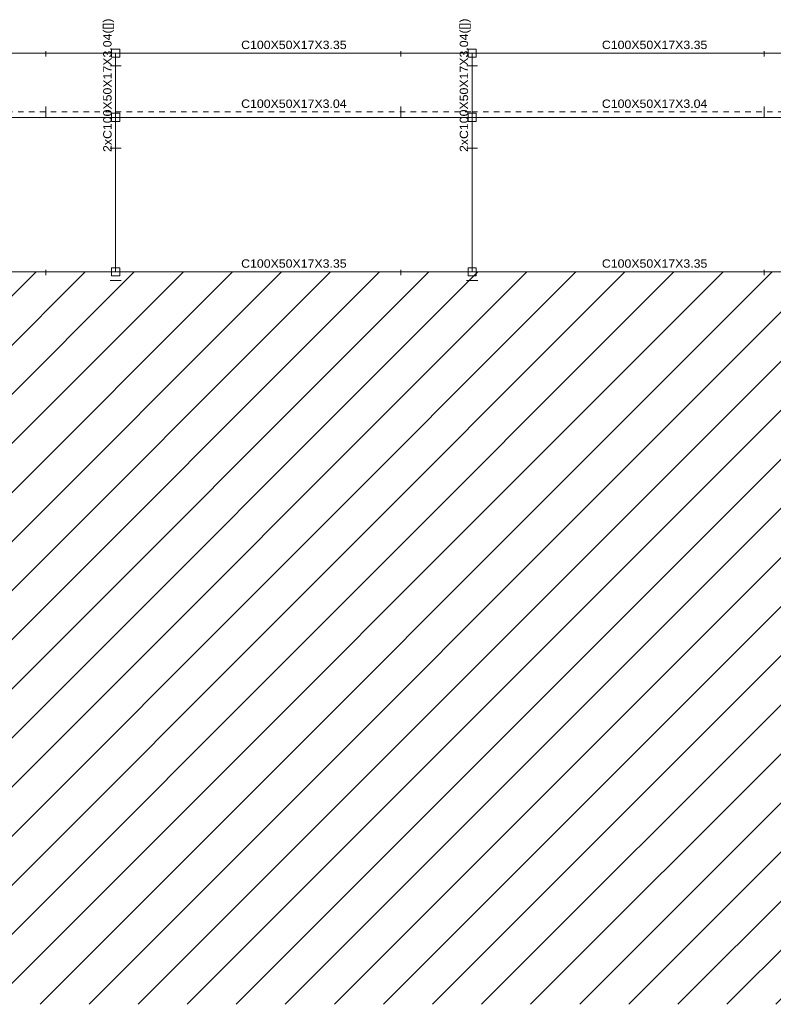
# Model space of a CAD drawing. Header units: millimetres. Extents: x 10 to 1250, y -62 to 528.
# Tile 408 of 656: x 353 to 367, y 485 to 503. Entities that reach past the tile are written whole.
import ezdxf
from ezdxf.enums import TextEntityAlignment as Align

# ---------------------------------------------------------------- set-up
doc = ezdxf.new("R2010")
doc.units = ezdxf.units.MM
doc.header["$LTSCALE"] = 0.05
doc.linetypes.add('CYPE_PUNTO', pattern=[0.075, 0, -0.075])
doc.linetypes.add('CYPE_RAYAPUNTO', pattern=[0.4125, 0.2025, -0.105, 0, -0.105])
for name, color, linetype, lineweight in [('BARRAS_DE_ACO', 7, 'Continuous', 9), ('FO-Vigas', 7, 'Continuous', 5), ('NOS', 152, 'Continuous', 9), ('REFERENCIA_DAS_BARRAS', 2, 'Continuous', 9)]:
    doc.layers.add(name, color=color, linetype=linetype, lineweight=lineweight)
doc.styles.add('CYPETXT', font='arial.ttf', dxfattribs={"height": 0.2})

msp = doc.modelspace()

# ---------------------------------------------------------------- hatches: boundary and pattern name
at = {"layer": 'FO-Vigas', "ltscale": 0.05}
h = msp.add_hatch(dxfattribs=at)
h.set_pattern_fill('ANSI31', color=256, scale=0.2)
h.set_pattern_definition([(45, (485.6733, -70.71115), (-0.4490128, 0.4490128), [])])
h.paths.add_polyline_path([(390.283, 498.6402), (348.7347, 498.6402), (348.7347, 485.2402), (390.283, 485.2402)])

# ---------------------------------------------------------------- linework, layer by layer
at = {"layer": 'BARRAS_DE_ACO'}
for p, q in [((348.7347, 502.6402), (355.1207, 502.6402)), ((355.1207, 502.6402), (361.6467, 502.6402)), ((355.1207, 501.4642), (355.1207, 502.6402)), ((361.6467, 502.6402), (368.3267, 502.6402)), ((361.6467, 501.4642), (361.6467, 502.6402)), ((348.7347, 501.4642), (355.1207, 501.4642)), ((355.1207, 501.4642), (361.6467, 501.4642)), ((355.1207, 498.6402), (355.1207, 501.4642)), ((361.6467, 501.4642), (368.3267, 501.4642)), ((361.6467, 498.6402), (361.6467, 501.4642)), ((348.7347, 498.6402), (355.1207, 498.6402)), ((355.1207, 498.6402), (361.6467, 498.6402)), ((361.6467, 498.6402), (368.3267, 498.6402))]:
    msp.add_line(p, q, dxfattribs=at)
at = {"layer": 'BARRAS_DE_ACO', "linetype": 'CYPE_RAYAPUNTO'}
for p, q in [((348.7347, 502.6402), (355.1207, 502.6402)), ((355.1207, 502.6402), (361.6467, 502.6402)), ((355.1207, 501.4642), (355.1207, 502.6402)), ((361.6467, 502.6402), (368.3267, 502.6402)), ((361.6467, 501.4642), (361.6467, 502.6402)), ((348.7347, 501.5642), (355.1207, 501.5642)), ((355.1207, 501.5642), (361.6467, 501.5642)), ((355.1207, 498.6402), (355.1207, 501.4642)), ((361.6467, 501.5642), (368.3267, 501.5642)), ((361.6467, 498.6402), (361.6467, 501.4642)), ((348.7347, 498.6402), (355.1207, 498.6402)), ((355.1207, 498.6402), (361.6467, 498.6402)), ((361.6467, 498.6402), (368.3267, 498.6402))]:
    msp.add_line(p, q, dxfattribs=at)
at = {"layer": 'BARRAS_DE_ACO', "linetype": 'CYPE_PUNTO'}
for p, q in [((355.1207, 502.6402), (355.1207, 502.6402)), ((355.1207, 502.6402), (355.1207, 502.6402)), ((355.1207, 502.6402), (355.1207, 502.6402)), ((361.6467, 502.6402), (361.6467, 502.6402)), ((361.6467, 502.6402), (361.6467, 502.6402)), ((361.6467, 502.6402), (361.6467, 502.6402)), ((355.1207, 501.4642), (355.1207, 501.5642)), ((355.1207, 501.4642), (355.1207, 501.5642)), ((355.1207, 501.4642), (355.1207, 501.4642)), ((355.1207, 501.4642), (355.1207, 501.4642)), ((361.6467, 501.4642), (361.6467, 501.5642)), ((361.6467, 501.4642), (361.6467, 501.5642)), ((361.6467, 501.4642), (361.6467, 501.4642)), ((361.6467, 501.4642), (361.6467, 501.4642)), ((355.1207, 498.6402), (355.1207, 498.6402)), ((355.1207, 498.6402), (355.1207, 498.6402)), ((355.1207, 498.6402), (355.1207, 498.6402)), ((355.1207, 498.6402), (355.1207, 498.6402)), ((361.6467, 498.6402), (361.6467, 498.6402)), ((361.6467, 498.6402), (361.6467, 498.6402)), ((361.6467, 498.6402), (361.6467, 498.6402)), ((361.6467, 498.6402), (361.6467, 498.6402))]:
    msp.add_line(p, q, dxfattribs=at)
at = {"layer": 'BARRAS_DE_ACO'}
for points in [[(353.8435, 502.6622), (353.8435, 502.6635), (353.8435, 502.6648), (353.8435, 502.666), (353.8435, 502.667), (353.8435, 502.6678), (353.8435, 502.6684), (353.8435, 502.6688), (353.8435, 502.6689), (353.8435, 502.6688), (353.8435, 502.6684), (353.8435, 502.6678), (353.8435, 502.667), (353.8435, 502.666), (353.8435, 502.6648), (353.8435, 502.6635), (353.8435, 502.6622), (353.8435, 502.589), (353.8435, 502.5877), (353.8435, 502.5865), (353.8435, 502.5853), (353.8435, 502.5843), (353.8435, 502.5835), (353.8435, 502.5828), (353.8435, 502.5825), (353.8435, 502.5823), (353.8435, 502.5756), (353.8435, 502.5759), (353.8435, 502.5767), (353.8435, 502.5779), (353.8435, 502.5796), (353.8435, 502.5816), (353.8435, 502.5839), (353.8435, 502.5864), (353.8435, 502.589), (353.8435, 502.6622), (353.8435, 502.6649), (353.8435, 502.6674), (353.8435, 502.6697), (353.8435, 502.6717), (353.8435, 502.6734), (353.8435, 502.6746), (353.8435, 502.6754), (353.8435, 502.6756), (353.8435, 502.6754), (353.8435, 502.6746), (353.8435, 502.6734), (353.8435, 502.6717), (353.8435, 502.6697), (353.8435, 502.6674), (353.8435, 502.6649), (353.8435, 502.6622), (353.8435, 502.589), (353.8435, 502.5864), (353.8435, 502.5839), (353.8435, 502.5816), (353.8435, 502.5796), (353.8435, 502.5779), (353.8435, 502.5767), (353.8435, 502.5759), (353.8435, 502.5756), (353.8435, 502.5823), (353.8435, 502.5825), (353.8435, 502.5828), (353.8435, 502.5835), (353.8435, 502.5843), (353.8435, 502.5853), (353.8435, 502.5865), (353.8435, 502.5877), (353.8435, 502.589), (353.8435, 502.6622)], [(360.3415, 502.6622), (360.3415, 502.6635), (360.3415, 502.6648), (360.3415, 502.666), (360.3415, 502.667), (360.3415, 502.6678), (360.3415, 502.6684), (360.3415, 502.6688), (360.3415, 502.6689), (360.3415, 502.6688), (360.3415, 502.6684), (360.3415, 502.6678), (360.3415, 502.667), (360.3415, 502.666), (360.3415, 502.6648), (360.3415, 502.6635), (360.3415, 502.6622), (360.3415, 502.589), (360.3415, 502.5877), (360.3415, 502.5865), (360.3415, 502.5853), (360.3415, 502.5843), (360.3415, 502.5835), (360.3415, 502.5828), (360.3415, 502.5825), (360.3415, 502.5823), (360.3415, 502.5756), (360.3415, 502.5759), (360.3415, 502.5767), (360.3415, 502.5779), (360.3415, 502.5796), (360.3415, 502.5816), (360.3415, 502.5839), (360.3415, 502.5864), (360.3415, 502.589), (360.3415, 502.6622), (360.3415, 502.6649), (360.3415, 502.6674), (360.3415, 502.6697), (360.3415, 502.6717), (360.3415, 502.6734), (360.3415, 502.6746), (360.3415, 502.6754), (360.3415, 502.6756), (360.3415, 502.6754), (360.3415, 502.6746), (360.3415, 502.6734), (360.3415, 502.6717), (360.3415, 502.6697), (360.3415, 502.6674), (360.3415, 502.6649), (360.3415, 502.6622), (360.3415, 502.589), (360.3415, 502.5864), (360.3415, 502.5839), (360.3415, 502.5816), (360.3415, 502.5796), (360.3415, 502.5779), (360.3415, 502.5767), (360.3415, 502.5759), (360.3415, 502.5756), (360.3415, 502.5823), (360.3415, 502.5825), (360.3415, 502.5828), (360.3415, 502.5835), (360.3415, 502.5843), (360.3415, 502.5853), (360.3415, 502.5865), (360.3415, 502.5877), (360.3415, 502.589), (360.3415, 502.6622)], [(366.9907, 502.6622), (366.9907, 502.6635), (366.9907, 502.6648), (366.9907, 502.666), (366.9907, 502.667), (366.9907, 502.6678), (366.9907, 502.6684), (366.9907, 502.6688), (366.9907, 502.6689), (366.9907, 502.6688), (366.9907, 502.6684), (366.9907, 502.6678), (366.9907, 502.667), (366.9907, 502.666), (366.9907, 502.6648), (366.9907, 502.6635), (366.9907, 502.6622), (366.9907, 502.589), (366.9907, 502.5877), (366.9907, 502.5865), (366.9907, 502.5853), (366.9907, 502.5843), (366.9907, 502.5835), (366.9907, 502.5828), (366.9907, 502.5825), (366.9907, 502.5823), (366.9907, 502.5756), (366.9907, 502.5759), (366.9907, 502.5767), (366.9907, 502.5779), (366.9907, 502.5796), (366.9907, 502.5816), (366.9907, 502.5839), (366.9907, 502.5864), (366.9907, 502.589), (366.9907, 502.6622), (366.9907, 502.6649), (366.9907, 502.6674), (366.9907, 502.6697), (366.9907, 502.6717), (366.9907, 502.6734), (366.9907, 502.6746), (366.9907, 502.6754), (366.9907, 502.6756), (366.9907, 502.6754), (366.9907, 502.6746), (366.9907, 502.6734), (366.9907, 502.6717), (366.9907, 502.6697), (366.9907, 502.6674), (366.9907, 502.6649), (366.9907, 502.6622), (366.9907, 502.589), (366.9907, 502.5864), (366.9907, 502.5839), (366.9907, 502.5816), (366.9907, 502.5796), (366.9907, 502.5779), (366.9907, 502.5767), (366.9907, 502.5759), (366.9907, 502.5756), (366.9907, 502.5823), (366.9907, 502.5825), (366.9907, 502.5828), (366.9907, 502.5835), (366.9907, 502.5843), (366.9907, 502.5853), (366.9907, 502.5865), (366.9907, 502.5877), (366.9907, 502.589), (366.9907, 502.6622)], [(355.0328, 502.405), (355.0316, 502.405), (355.0305, 502.405), (355.0295, 502.405), (355.0285, 502.405), (355.0278, 502.405), (355.0272, 502.405), (355.0269, 502.405), (355.0268, 502.405), (355.0269, 502.405), (355.0272, 502.405), (355.0278, 502.405), (355.0285, 502.405), (355.0295, 502.405), (355.0305, 502.405), (355.0316, 502.405), (355.0328, 502.405), (355.1085, 502.405), (355.1097, 502.405), (355.1108, 502.405), (355.1119, 502.405), (355.1128, 502.405), (355.1136, 502.405), (355.1141, 502.405), (355.1145, 502.405), (355.1146, 502.405), (355.1207, 502.405), (355.1204, 502.405), (355.1197, 502.405), (355.1186, 502.405), (355.1171, 502.405), (355.1153, 502.405), (355.1132, 502.405), (355.1109, 502.405), (355.1085, 502.405), (355.0328, 502.405), (355.0305, 502.405), (355.0282, 502.405), (355.0261, 502.405), (355.0242, 502.405), (355.0227, 502.405), (355.0216, 502.405), (355.0209, 502.405), (355.0207, 502.405), (355.0209, 502.405), (355.0216, 502.405), (355.0227, 502.405), (355.0242, 502.405), (355.0261, 502.405), (355.0282, 502.405), (355.0305, 502.405), (355.0328, 502.405), (355.1085, 502.405), (355.1109, 502.405), (355.1132, 502.405), (355.1153, 502.405), (355.1171, 502.405), (355.1186, 502.405), (355.1197, 502.405), (355.1204, 502.405), (355.1207, 502.405), (355.1146, 502.405), (355.1145, 502.405), (355.1141, 502.405), (355.1136, 502.405), (355.1128, 502.405), (355.1119, 502.405), (355.1108, 502.405), (355.1097, 502.405), (355.1085, 502.405), (355.0328, 502.405)], [(355.1328, 502.405), (355.1316, 502.405), (355.1305, 502.405), (355.1295, 502.405), (355.1285, 502.405), (355.1278, 502.405), (355.1272, 502.405), (355.1269, 502.405), (355.1268, 502.405), (355.1207, 502.405), (355.1209, 502.405), (355.1216, 502.405), (355.1227, 502.405), (355.1242, 502.405), (355.1261, 502.405), (355.1282, 502.405), (355.1305, 502.405), (355.1328, 502.405), (355.2085, 502.405), (355.2109, 502.405), (355.2132, 502.405), (355.2153, 502.405), (355.2171, 502.405), (355.2186, 502.405), (355.2197, 502.405), (355.2204, 502.405), (355.2207, 502.405), (355.2204, 502.405), (355.2197, 502.405), (355.2186, 502.405), (355.2171, 502.405), (355.2153, 502.405), (355.2132, 502.405), (355.2109, 502.405), (355.2085, 502.405), (355.1328, 502.405), (355.1305, 502.405), (355.1282, 502.405), (355.1261, 502.405), (355.1242, 502.405), (355.1227, 502.405), (355.1216, 502.405), (355.1209, 502.405), (355.1207, 502.405), (355.1268, 502.405), (355.1269, 502.405), (355.1272, 502.405), (355.1278, 502.405), (355.1285, 502.405), (355.1295, 502.405), (355.1305, 502.405), (355.1316, 502.405), (355.1328, 502.405), (355.2085, 502.405), (355.2097, 502.405), (355.2108, 502.405), (355.2119, 502.405), (355.2128, 502.405), (355.2136, 502.405), (355.2141, 502.405), (355.2145, 502.405), (355.2146, 502.405), (355.2145, 502.405), (355.2141, 502.405), (355.2136, 502.405), (355.2128, 502.405), (355.2119, 502.405), (355.2108, 502.405), (355.2097, 502.405), (355.2085, 502.405), (355.1328, 502.405)], [(361.5588, 502.405), (361.5576, 502.405), (361.5565, 502.405), (361.5555, 502.405), (361.5545, 502.405), (361.5538, 502.405), (361.5532, 502.405), (361.5529, 502.405), (361.5528, 502.405), (361.5529, 502.405), (361.5532, 502.405), (361.5538, 502.405), (361.5545, 502.405), (361.5555, 502.405), (361.5565, 502.405), (361.5576, 502.405), (361.5588, 502.405), (361.6345, 502.405), (361.6357, 502.405), (361.6368, 502.405), (361.6379, 502.405), (361.6388, 502.405), (361.6396, 502.405), (361.6401, 502.405), (361.6405, 502.405), (361.6406, 502.405), (361.6467, 502.405), (361.6464, 502.405), (361.6457, 502.405), (361.6446, 502.405), (361.6431, 502.405), (361.6413, 502.405), (361.6392, 502.405), (361.6369, 502.405), (361.6345, 502.405), (361.5588, 502.405), (361.5565, 502.405), (361.5542, 502.405), (361.5521, 502.405), (361.5502, 502.405), (361.5487, 502.405), (361.5476, 502.405), (361.5469, 502.405), (361.5467, 502.405), (361.5469, 502.405), (361.5476, 502.405), (361.5487, 502.405), (361.5502, 502.405), (361.5521, 502.405), (361.5542, 502.405), (361.5565, 502.405), (361.5588, 502.405), (361.6345, 502.405), (361.6369, 502.405), (361.6392, 502.405), (361.6413, 502.405), (361.6431, 502.405), (361.6446, 502.405), (361.6457, 502.405), (361.6464, 502.405), (361.6467, 502.405), (361.6406, 502.405), (361.6405, 502.405), (361.6401, 502.405), (361.6396, 502.405), (361.6388, 502.405), (361.6379, 502.405), (361.6368, 502.405), (361.6357, 502.405), (361.6345, 502.405), (361.5588, 502.405)], [(361.6588, 502.405), (361.6576, 502.405), (361.6565, 502.405), (361.6555, 502.405), (361.6545, 502.405), (361.6538, 502.405), (361.6532, 502.405), (361.6529, 502.405), (361.6528, 502.405), (361.6467, 502.405), (361.6469, 502.405), (361.6476, 502.405), (361.6487, 502.405), (361.6502, 502.405), (361.6521, 502.405), (361.6542, 502.405), (361.6565, 502.405), (361.6588, 502.405), (361.7345, 502.405), (361.7369, 502.405), (361.7392, 502.405), (361.7413, 502.405), (361.7431, 502.405), (361.7446, 502.405), (361.7457, 502.405), (361.7464, 502.405), (361.7467, 502.405), (361.7464, 502.405), (361.7457, 502.405), (361.7446, 502.405), (361.7431, 502.405), (361.7413, 502.405), (361.7392, 502.405), (361.7369, 502.405), (361.7345, 502.405), (361.6588, 502.405), (361.6565, 502.405), (361.6542, 502.405), (361.6521, 502.405), (361.6502, 502.405), (361.6487, 502.405), (361.6476, 502.405), (361.6469, 502.405), (361.6467, 502.405), (361.6528, 502.405), (361.6529, 502.405), (361.6532, 502.405), (361.6538, 502.405), (361.6545, 502.405), (361.6555, 502.405), (361.6565, 502.405), (361.6576, 502.405), (361.6588, 502.405), (361.7345, 502.405), (361.7357, 502.405), (361.7368, 502.405), (361.7379, 502.405), (361.7388, 502.405), (361.7396, 502.405), (361.7401, 502.405), (361.7405, 502.405), (361.7406, 502.405), (361.7405, 502.405), (361.7401, 502.405), (361.7396, 502.405), (361.7388, 502.405), (361.7379, 502.405), (361.7368, 502.405), (361.7357, 502.405), (361.7345, 502.405), (361.6588, 502.405)], [(353.8435, 501.4703), (353.8435, 501.4704), (353.8435, 501.4707), (353.8435, 501.4713), (353.8435, 501.472), (353.8435, 501.473), (353.8435, 501.474), (353.8435, 501.4751), (353.8435, 501.4763), (353.8435, 501.652), (353.8435, 501.6532), (353.8435, 501.6543), (353.8435, 501.6554), (353.8435, 501.6563), (353.8435, 501.6571), (353.8435, 501.6576), (353.8435, 501.658), (353.8435, 501.6581), (353.8435, 501.658), (353.8435, 501.6576), (353.8435, 501.6571), (353.8435, 501.6563), (353.8435, 501.6554), (353.8435, 501.6543), (353.8435, 501.6532), (353.8435, 501.652), (353.8435, 501.6302), (353.8435, 501.652), (353.8435, 501.6544), (353.8435, 501.6567), (353.8435, 501.6588), (353.8435, 501.6606), (353.8435, 501.6621), (353.8435, 501.6632), (353.8435, 501.6639), (353.8435, 501.6642), (353.8435, 501.6639), (353.8435, 501.6632), (353.8435, 501.6621), (353.8435, 501.6606), (353.8435, 501.6588), (353.8435, 501.6567), (353.8435, 501.6544), (353.8435, 501.652), (353.8435, 501.4763), (353.8435, 501.474), (353.8435, 501.4717), (353.8435, 501.4696), (353.8435, 501.4677), (353.8435, 501.4662), (353.8435, 501.4651), (353.8435, 501.4644), (353.8435, 501.4642), (353.8435, 501.4644), (353.8435, 501.4651), (353.8435, 501.4662), (353.8435, 501.4677), (353.8435, 501.4696), (353.8435, 501.4717), (353.8435, 501.474), (353.8435, 501.4763), (353.8435, 501.4982), (353.8435, 501.4763), (353.8435, 501.4751), (353.8435, 501.474), (353.8435, 501.473), (353.8435, 501.472), (353.8435, 501.4713), (353.8435, 501.4707), (353.8435, 501.4704), (353.8435, 501.4703)], [(360.3415, 501.4703), (360.3415, 501.4704), (360.3415, 501.4707), (360.3415, 501.4713), (360.3415, 501.472), (360.3415, 501.473), (360.3415, 501.474), (360.3415, 501.4751), (360.3415, 501.4763), (360.3415, 501.652), (360.3415, 501.6532), (360.3415, 501.6543), (360.3415, 501.6554), (360.3415, 501.6563), (360.3415, 501.6571), (360.3415, 501.6576), (360.3415, 501.658), (360.3415, 501.6581), (360.3415, 501.658), (360.3415, 501.6576), (360.3415, 501.6571), (360.3415, 501.6563), (360.3415, 501.6554), (360.3415, 501.6543), (360.3415, 501.6532), (360.3415, 501.652), (360.3415, 501.6302), (360.3415, 501.652), (360.3415, 501.6544), (360.3415, 501.6567), (360.3415, 501.6588), (360.3415, 501.6606), (360.3415, 501.6621), (360.3415, 501.6632), (360.3415, 501.6639), (360.3415, 501.6642), (360.3415, 501.6639), (360.3415, 501.6632), (360.3415, 501.6621), (360.3415, 501.6606), (360.3415, 501.6588), (360.3415, 501.6567), (360.3415, 501.6544), (360.3415, 501.652), (360.3415, 501.4763), (360.3415, 501.474), (360.3415, 501.4717), (360.3415, 501.4696), (360.3415, 501.4677), (360.3415, 501.4662), (360.3415, 501.4651), (360.3415, 501.4644), (360.3415, 501.4642), (360.3415, 501.4644), (360.3415, 501.4651), (360.3415, 501.4662), (360.3415, 501.4677), (360.3415, 501.4696), (360.3415, 501.4717), (360.3415, 501.474), (360.3415, 501.4763), (360.3415, 501.4982), (360.3415, 501.4763), (360.3415, 501.4751), (360.3415, 501.474), (360.3415, 501.473), (360.3415, 501.472), (360.3415, 501.4713), (360.3415, 501.4707), (360.3415, 501.4704), (360.3415, 501.4703)], [(366.9907, 501.4703), (366.9907, 501.4704), (366.9907, 501.4707), (366.9907, 501.4713), (366.9907, 501.472), (366.9907, 501.473), (366.9907, 501.474), (366.9907, 501.4751), (366.9907, 501.4763), (366.9907, 501.652), (366.9907, 501.6532), (366.9907, 501.6543), (366.9907, 501.6554), (366.9907, 501.6563), (366.9907, 501.6571), (366.9907, 501.6576), (366.9907, 501.658), (366.9907, 501.6581), (366.9907, 501.658), (366.9907, 501.6576), (366.9907, 501.6571), (366.9907, 501.6563), (366.9907, 501.6554), (366.9907, 501.6543), (366.9907, 501.6532), (366.9907, 501.652), (366.9907, 501.6302), (366.9907, 501.652), (366.9907, 501.6544), (366.9907, 501.6567), (366.9907, 501.6588), (366.9907, 501.6606), (366.9907, 501.6621), (366.9907, 501.6632), (366.9907, 501.6639), (366.9907, 501.6642), (366.9907, 501.6639), (366.9907, 501.6632), (366.9907, 501.6621), (366.9907, 501.6606), (366.9907, 501.6588), (366.9907, 501.6567), (366.9907, 501.6544), (366.9907, 501.652), (366.9907, 501.4763), (366.9907, 501.474), (366.9907, 501.4717), (366.9907, 501.4696), (366.9907, 501.4677), (366.9907, 501.4662), (366.9907, 501.4651), (366.9907, 501.4644), (366.9907, 501.4642), (366.9907, 501.4644), (366.9907, 501.4651), (366.9907, 501.4662), (366.9907, 501.4677), (366.9907, 501.4696), (366.9907, 501.4717), (366.9907, 501.474), (366.9907, 501.4763), (366.9907, 501.4982), (366.9907, 501.4763), (366.9907, 501.4751), (366.9907, 501.474), (366.9907, 501.473), (366.9907, 501.472), (366.9907, 501.4713), (366.9907, 501.4707), (366.9907, 501.4704), (366.9907, 501.4703)], [(355.0328, 500.8994), (355.0316, 500.8994), (355.0305, 500.8994), (355.0295, 500.8994), (355.0285, 500.8994), (355.0278, 500.8994), (355.0272, 500.8994), (355.0269, 500.8994), (355.0268, 500.8994), (355.0269, 500.8994), (355.0272, 500.8994), (355.0278, 500.8994), (355.0285, 500.8994), (355.0295, 500.8994), (355.0305, 500.8994), (355.0316, 500.8994), (355.0328, 500.8994), (355.1085, 500.8994), (355.1097, 500.8994), (355.1108, 500.8994), (355.1119, 500.8994), (355.1128, 500.8994), (355.1136, 500.8994), (355.1141, 500.8994), (355.1145, 500.8994), (355.1146, 500.8994), (355.1207, 500.8994), (355.1204, 500.8994), (355.1197, 500.8994), (355.1186, 500.8994), (355.1171, 500.8994), (355.1153, 500.8994), (355.1132, 500.8994), (355.1109, 500.8994), (355.1085, 500.8994), (355.0328, 500.8994), (355.0305, 500.8994), (355.0282, 500.8994), (355.0261, 500.8994), (355.0242, 500.8994), (355.0227, 500.8994), (355.0216, 500.8994), (355.0209, 500.8994), (355.0207, 500.8994), (355.0209, 500.8994), (355.0216, 500.8994), (355.0227, 500.8994), (355.0242, 500.8994), (355.0261, 500.8994), (355.0282, 500.8994), (355.0305, 500.8994), (355.0328, 500.8994), (355.1085, 500.8994), (355.1109, 500.8994), (355.1132, 500.8994), (355.1153, 500.8994), (355.1171, 500.8994), (355.1186, 500.8994), (355.1197, 500.8994), (355.1204, 500.8994), (355.1207, 500.8994), (355.1146, 500.8994), (355.1145, 500.8994), (355.1141, 500.8994), (355.1136, 500.8994), (355.1128, 500.8994), (355.1119, 500.8994), (355.1108, 500.8994), (355.1097, 500.8994), (355.1085, 500.8994), (355.0328, 500.8994)], [(355.1328, 500.8994), (355.1316, 500.8994), (355.1305, 500.8994), (355.1295, 500.8994), (355.1285, 500.8994), (355.1278, 500.8994), (355.1272, 500.8994), (355.1269, 500.8994), (355.1268, 500.8994), (355.1207, 500.8994), (355.1209, 500.8994), (355.1216, 500.8994), (355.1227, 500.8994), (355.1242, 500.8994), (355.1261, 500.8994), (355.1282, 500.8994), (355.1305, 500.8994), (355.1328, 500.8994), (355.2085, 500.8994), (355.2109, 500.8994), (355.2132, 500.8994), (355.2153, 500.8994), (355.2171, 500.8994), (355.2186, 500.8994), (355.2197, 500.8994), (355.2204, 500.8994), (355.2207, 500.8994), (355.2204, 500.8994), (355.2197, 500.8994), (355.2186, 500.8994), (355.2171, 500.8994), (355.2153, 500.8994), (355.2132, 500.8994), (355.2109, 500.8994), (355.2085, 500.8994), (355.1328, 500.8994), (355.1305, 500.8994), (355.1282, 500.8994), (355.1261, 500.8994), (355.1242, 500.8994), (355.1227, 500.8994), (355.1216, 500.8994), (355.1209, 500.8994), (355.1207, 500.8994), (355.1268, 500.8994), (355.1269, 500.8994), (355.1272, 500.8994), (355.1278, 500.8994), (355.1285, 500.8994), (355.1295, 500.8994), (355.1305, 500.8994), (355.1316, 500.8994), (355.1328, 500.8994), (355.2085, 500.8994), (355.2097, 500.8994), (355.2108, 500.8994), (355.2119, 500.8994), (355.2128, 500.8994), (355.2136, 500.8994), (355.2141, 500.8994), (355.2145, 500.8994), (355.2146, 500.8994), (355.2145, 500.8994), (355.2141, 500.8994), (355.2136, 500.8994), (355.2128, 500.8994), (355.2119, 500.8994), (355.2108, 500.8994), (355.2097, 500.8994), (355.2085, 500.8994), (355.1328, 500.8994)], [(361.5588, 500.8994), (361.5576, 500.8994), (361.5565, 500.8994), (361.5555, 500.8994), (361.5545, 500.8994), (361.5538, 500.8994), (361.5532, 500.8994), (361.5529, 500.8994), (361.5528, 500.8994), (361.5529, 500.8994), (361.5532, 500.8994), (361.5538, 500.8994), (361.5545, 500.8994), (361.5555, 500.8994), (361.5565, 500.8994), (361.5576, 500.8994), (361.5588, 500.8994), (361.6345, 500.8994), (361.6357, 500.8994), (361.6368, 500.8994), (361.6379, 500.8994), (361.6388, 500.8994), (361.6396, 500.8994), (361.6401, 500.8994), (361.6405, 500.8994), (361.6406, 500.8994), (361.6467, 500.8994), (361.6464, 500.8994), (361.6457, 500.8994), (361.6446, 500.8994), (361.6431, 500.8994), (361.6413, 500.8994), (361.6392, 500.8994), (361.6369, 500.8994), (361.6345, 500.8994), (361.5588, 500.8994), (361.5565, 500.8994), (361.5542, 500.8994), (361.5521, 500.8994), (361.5502, 500.8994), (361.5487, 500.8994), (361.5476, 500.8994), (361.5469, 500.8994), (361.5467, 500.8994), (361.5469, 500.8994), (361.5476, 500.8994), (361.5487, 500.8994), (361.5502, 500.8994), (361.5521, 500.8994), (361.5542, 500.8994), (361.5565, 500.8994), (361.5588, 500.8994), (361.6345, 500.8994), (361.6369, 500.8994), (361.6392, 500.8994), (361.6413, 500.8994), (361.6431, 500.8994), (361.6446, 500.8994), (361.6457, 500.8994), (361.6464, 500.8994), (361.6467, 500.8994), (361.6406, 500.8994), (361.6405, 500.8994), (361.6401, 500.8994), (361.6396, 500.8994), (361.6388, 500.8994), (361.6379, 500.8994), (361.6368, 500.8994), (361.6357, 500.8994), (361.6345, 500.8994), (361.5588, 500.8994)], [(361.6588, 500.8994), (361.6576, 500.8994), (361.6565, 500.8994), (361.6555, 500.8994), (361.6545, 500.8994), (361.6538, 500.8994), (361.6532, 500.8994), (361.6529, 500.8994), (361.6528, 500.8994), (361.6467, 500.8994), (361.6469, 500.8994), (361.6476, 500.8994), (361.6487, 500.8994), (361.6502, 500.8994), (361.6521, 500.8994), (361.6542, 500.8994), (361.6565, 500.8994), (361.6588, 500.8994), (361.7345, 500.8994), (361.7369, 500.8994), (361.7392, 500.8994), (361.7413, 500.8994), (361.7431, 500.8994), (361.7446, 500.8994), (361.7457, 500.8994), (361.7464, 500.8994), (361.7467, 500.8994), (361.7464, 500.8994), (361.7457, 500.8994), (361.7446, 500.8994), (361.7431, 500.8994), (361.7413, 500.8994), (361.7392, 500.8994), (361.7369, 500.8994), (361.7345, 500.8994), (361.6588, 500.8994), (361.6565, 500.8994), (361.6542, 500.8994), (361.6521, 500.8994), (361.6502, 500.8994), (361.6487, 500.8994), (361.6476, 500.8994), (361.6469, 500.8994), (361.6467, 500.8994), (361.6528, 500.8994), (361.6529, 500.8994), (361.6532, 500.8994), (361.6538, 500.8994), (361.6545, 500.8994), (361.6555, 500.8994), (361.6565, 500.8994), (361.6576, 500.8994), (361.6588, 500.8994), (361.7345, 500.8994), (361.7357, 500.8994), (361.7368, 500.8994), (361.7379, 500.8994), (361.7388, 500.8994), (361.7396, 500.8994), (361.7401, 500.8994), (361.7405, 500.8994), (361.7406, 500.8994), (361.7405, 500.8994), (361.7401, 500.8994), (361.7396, 500.8994), (361.7388, 500.8994), (361.7379, 500.8994), (361.7368, 500.8994), (361.7357, 500.8994), (361.7345, 500.8994), (361.6588, 500.8994)], [(353.8435, 498.6622), (353.8435, 498.6635), (353.8435, 498.6648), (353.8435, 498.666), (353.8435, 498.667), (353.8435, 498.6678), (353.8435, 498.6684), (353.8435, 498.6688), (353.8435, 498.6689), (353.8435, 498.6688), (353.8435, 498.6684), (353.8435, 498.6678), (353.8435, 498.667), (353.8435, 498.666), (353.8435, 498.6648), (353.8435, 498.6635), (353.8435, 498.6622), (353.8435, 498.589), (353.8435, 498.5877), (353.8435, 498.5865), (353.8435, 498.5853), (353.8435, 498.5843), (353.8435, 498.5835), (353.8435, 498.5828), (353.8435, 498.5825), (353.8435, 498.5823), (353.8435, 498.5756), (353.8435, 498.5759), (353.8435, 498.5767), (353.8435, 498.5779), (353.8435, 498.5796), (353.8435, 498.5816), (353.8435, 498.5839), (353.8435, 498.5864), (353.8435, 498.589), (353.8435, 498.6622), (353.8435, 498.6649), (353.8435, 498.6674), (353.8435, 498.6697), (353.8435, 498.6717), (353.8435, 498.6734), (353.8435, 498.6746), (353.8435, 498.6754), (353.8435, 498.6756), (353.8435, 498.6754), (353.8435, 498.6746), (353.8435, 498.6734), (353.8435, 498.6717), (353.8435, 498.6697), (353.8435, 498.6674), (353.8435, 498.6649), (353.8435, 498.6622), (353.8435, 498.589), (353.8435, 498.5864), (353.8435, 498.5839), (353.8435, 498.5816), (353.8435, 498.5796), (353.8435, 498.5779), (353.8435, 498.5767), (353.8435, 498.5759), (353.8435, 498.5756), (353.8435, 498.5823), (353.8435, 498.5825), (353.8435, 498.5828), (353.8435, 498.5835), (353.8435, 498.5843), (353.8435, 498.5853), (353.8435, 498.5865), (353.8435, 498.5877), (353.8435, 498.589), (353.8435, 498.6622)], [(360.3415, 498.6622), (360.3415, 498.6635), (360.3415, 498.6648), (360.3415, 498.666), (360.3415, 498.667), (360.3415, 498.6678), (360.3415, 498.6684), (360.3415, 498.6688), (360.3415, 498.6689), (360.3415, 498.6688), (360.3415, 498.6684), (360.3415, 498.6678), (360.3415, 498.667), (360.3415, 498.666), (360.3415, 498.6648), (360.3415, 498.6635), (360.3415, 498.6622), (360.3415, 498.589), (360.3415, 498.5877), (360.3415, 498.5865), (360.3415, 498.5853), (360.3415, 498.5843), (360.3415, 498.5835), (360.3415, 498.5828), (360.3415, 498.5825), (360.3415, 498.5823), (360.3415, 498.5756), (360.3415, 498.5759), (360.3415, 498.5767), (360.3415, 498.5779), (360.3415, 498.5796), (360.3415, 498.5816), (360.3415, 498.5839), (360.3415, 498.5864), (360.3415, 498.589), (360.3415, 498.6622), (360.3415, 498.6649), (360.3415, 498.6674), (360.3415, 498.6697), (360.3415, 498.6717), (360.3415, 498.6734), (360.3415, 498.6746), (360.3415, 498.6754), (360.3415, 498.6756), (360.3415, 498.6754), (360.3415, 498.6746), (360.3415, 498.6734), (360.3415, 498.6717), (360.3415, 498.6697), (360.3415, 498.6674), (360.3415, 498.6649), (360.3415, 498.6622), (360.3415, 498.589), (360.3415, 498.5864), (360.3415, 498.5839), (360.3415, 498.5816), (360.3415, 498.5796), (360.3415, 498.5779), (360.3415, 498.5767), (360.3415, 498.5759), (360.3415, 498.5756), (360.3415, 498.5823), (360.3415, 498.5825), (360.3415, 498.5828), (360.3415, 498.5835), (360.3415, 498.5843), (360.3415, 498.5853), (360.3415, 498.5865), (360.3415, 498.5877), (360.3415, 498.589), (360.3415, 498.6622)], [(366.9907, 498.6622), (366.9907, 498.6635), (366.9907, 498.6648), (366.9907, 498.666), (366.9907, 498.667), (366.9907, 498.6678), (366.9907, 498.6684), (366.9907, 498.6688), (366.9907, 498.6689), (366.9907, 498.6688), (366.9907, 498.6684), (366.9907, 498.6678), (366.9907, 498.667), (366.9907, 498.666), (366.9907, 498.6648), (366.9907, 498.6635), (366.9907, 498.6622), (366.9907, 498.589), (366.9907, 498.5877), (366.9907, 498.5865), (366.9907, 498.5853), (366.9907, 498.5843), (366.9907, 498.5835), (366.9907, 498.5828), (366.9907, 498.5825), (366.9907, 498.5823), (366.9907, 498.5756), (366.9907, 498.5759), (366.9907, 498.5767), (366.9907, 498.5779), (366.9907, 498.5796), (366.9907, 498.5816), (366.9907, 498.5839), (366.9907, 498.5864), (366.9907, 498.589), (366.9907, 498.6622), (366.9907, 498.6649), (366.9907, 498.6674), (366.9907, 498.6697), (366.9907, 498.6717), (366.9907, 498.6734), (366.9907, 498.6746), (366.9907, 498.6754), (366.9907, 498.6756), (366.9907, 498.6754), (366.9907, 498.6746), (366.9907, 498.6734), (366.9907, 498.6717), (366.9907, 498.6697), (366.9907, 498.6674), (366.9907, 498.6649), (366.9907, 498.6622), (366.9907, 498.589), (366.9907, 498.5864), (366.9907, 498.5839), (366.9907, 498.5816), (366.9907, 498.5796), (366.9907, 498.5779), (366.9907, 498.5767), (366.9907, 498.5759), (366.9907, 498.5756), (366.9907, 498.5823), (366.9907, 498.5825), (366.9907, 498.5828), (366.9907, 498.5835), (366.9907, 498.5843), (366.9907, 498.5853), (366.9907, 498.5865), (366.9907, 498.5877), (366.9907, 498.589), (366.9907, 498.6622)], [(355.0187, 498.4802), (355.2227, 498.4802), (355.1269, 498.4802), (355.2227, 498.4802), (355.0187, 498.4802), (355.1145, 498.4802), (355.0187, 498.4802)], [(361.5447, 498.4802), (361.7487, 498.4802), (361.6529, 498.4802), (361.7487, 498.4802), (361.5447, 498.4802), (361.6405, 498.4802), (361.5447, 498.4802)]]:
    msp.add_lwpolyline(points, close=True, dxfattribs=at)
at = {"layer": 'NOS'}
for points in [[(355.0457, 502.5652), (355.1957, 502.5652), (355.1957, 502.7152), (355.0457, 502.7152), (355.0457, 502.5652)], [(361.5717, 502.5652), (361.7217, 502.5652), (361.7217, 502.7152), (361.5717, 502.7152), (361.5717, 502.5652)], [(355.0457, 501.3892), (355.1957, 501.3892), (355.1957, 501.5392), (355.0457, 501.5392), (355.0457, 501.3892)], [(361.5717, 501.3892), (361.7217, 501.3892), (361.7217, 501.5392), (361.5717, 501.5392), (361.5717, 501.3892)], [(355.0457, 498.5652), (355.1957, 498.5652), (355.1957, 498.7152), (355.0457, 498.7152), (355.0457, 498.5652)], [(361.5717, 498.5652), (361.7217, 498.5652), (361.7217, 498.7152), (361.5717, 498.7152), (361.5717, 498.5652)]]:
    msp.add_lwpolyline(points, close=True, dxfattribs=at)

# ---------------------------------------------------------------- texts
at = {"layer": 'REFERENCIA_DAS_BARRAS', "style": 'CYPETXT', "width": 1.051325}
for p, p2 in [((355.0465, 500.8316), (355.0465, 503.2728)), ((361.5725, 500.8316), (361.5725, 503.2728))]:
    msp.add_text('2xC100X50X17X3.04([])', height=0.153333, rotation=90, dxfattribs=at).set_placement(p, p2, align=Align.FIT)
at = {"layer": 'REFERENCIA_DAS_BARRAS', "style": 'CYPETXT', "width": 1.052535}
for s, p, p2 in [('C100X50X17X3.35', (357.4184, 502.7143), (359.3489, 502.7143)), ('C100X50X17X3.35', (364.0214, 502.7143), (365.9519, 502.7143)), ('C100X50X17X3.04', (357.4184, 501.6383), (359.3489, 501.6383)), ('C100X50X17X3.04', (364.0214, 501.6383), (365.9519, 501.6383)), ('C100X50X17X3.35', (357.4184, 498.7143), (359.3489, 498.7143)), ('C100X50X17X3.35', (364.0214, 498.7143), (365.9519, 498.7143))]:
    msp.add_text(s, height=0.153333, dxfattribs=at).set_placement(p, p2, align=Align.FIT)

doc.saveas('drawing.dxf')
